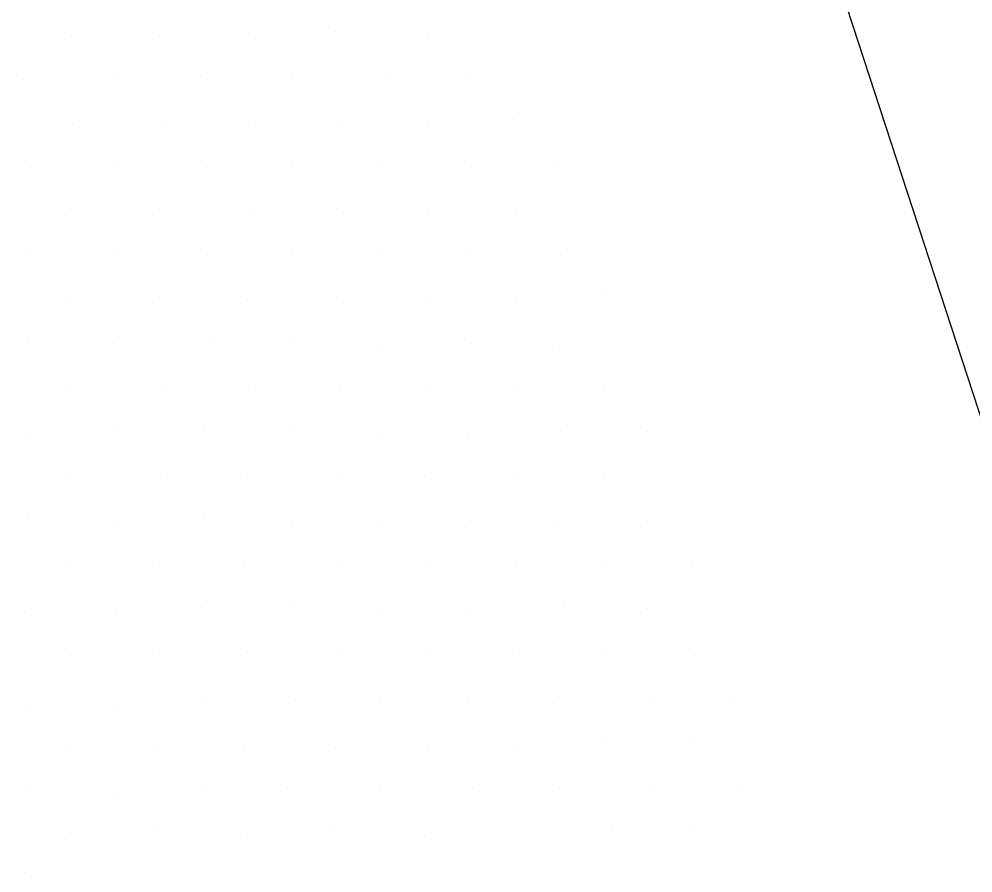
# Model space of a CAD drawing. Extents: x 1602514 to 1609837, y 863887 to 871157.
# Drawn here: x 1606534.86 to 1606580.52, y 865770.29 to 865811.15 of the extents above; entities that cross this region are included whole.
import ezdxf

# ---------------------------------------------------------------- set-up
doc = ezdxf.new("R2010")
doc.units = 0
doc.layers.add('Survey-Ridge Lines', color=7, linetype='Continuous')
doc.layers.add('Survey-Spot dirt', color=7, linetype='Continuous')

msp = doc.modelspace()

# ---------------------------------------------------------------- linework, layer by layer
at = {"layer": 'Survey-Ridge Lines'}
msp.add_lwpolyline([(1606669.86, 865648.603), (1606628.19, 865714.449), (1606614.523, 865740.34), (1606587.338, 865772.38), (1606569.808, 865826.066), (1606560.782, 865850.068), (1606534.857, 865869.809)], dxfattribs=at)
msp.add_lwpolyline([(1606669.86, 865648.603), (1606628.19, 865714.449), (1606614.523, 865740.34), (1606587.338, 865772.38), (1606569.808, 865826.066), (1606560.782, 865850.068), (1606534.857, 865869.809)], dxfattribs=at)
at = {"layer": 'Survey-Spot dirt'}
for p, q in [((1606537.372, 865810.358), (1606537.372, 865810.358)), ((1606537.372, 865810.358), (1606537.372, 865810.358)), ((1606541.565, 865810.358), (1606541.565, 865810.358)), ((1606541.565, 865810.358), (1606541.565, 865810.358)), ((1606545.837, 865810.473), (1606545.837, 865810.473)), ((1606545.837, 865810.473), (1606545.837, 865810.473)), ((1606550.012, 865810.56), (1606550.012, 865810.56)), ((1606550.012, 865810.56), (1606550.012, 865810.56)), ((1606554.451, 865810.501), (1606554.451, 865810.501)), ((1606554.451, 865810.501), (1606554.451, 865810.501)), ((1606539.446, 865808.51), (1606539.446, 865808.51)), ((1606539.446, 865808.51), (1606539.446, 865808.51)), ((1606547.958, 865808.514), (1606547.958, 865808.514)), ((1606547.958, 865808.514), (1606547.958, 865808.514)), ((1606535.09, 865808.253), (1606535.09, 865808.253)), ((1606535.09, 865808.253), (1606535.09, 865808.253)), ((1606543.556, 865808.418), (1606543.556, 865808.418)), ((1606543.556, 865808.418), (1606543.556, 865808.418)), ((1606552.382, 865808.354), (1606552.382, 865808.354)), ((1606552.382, 865808.354), (1606552.382, 865808.354)), ((1606556.467, 865808.325), (1606556.467, 865808.325)), ((1606556.467, 865808.325), (1606556.467, 865808.325)), ((1606545.858, 865806.206), (1606545.858, 865806.206)), ((1606545.858, 865806.206), (1606545.858, 865806.206)), ((1606550.095, 865806.25), (1606550.095, 865806.25)), ((1606550.095, 865806.25), (1606550.095, 865806.25)), ((1606554.443, 865806.229), (1606554.443, 865806.229)), ((1606554.443, 865806.229), (1606554.443, 865806.229)), ((1606558.529, 865806.356), (1606558.529, 865806.356)), ((1606558.529, 865806.356), (1606558.529, 865806.356)), ((1606537.424, 865806.126), (1606537.424, 865806.126)), ((1606537.424, 865806.126), (1606537.424, 865806.126)), ((1606541.668, 865806.104), (1606541.668, 865806.104)), ((1606541.668, 865806.104), (1606541.668, 865806.104)), ((1606535.415, 865804.042), (1606535.415, 865804.042)), ((1606535.415, 865804.042), (1606535.415, 865804.042)), ((1606539.354, 865804.165), (1606539.354, 865804.165)), ((1606539.354, 865804.165), (1606539.354, 865804.165)), ((1606543.845, 865804.051), (1606543.845, 865804.051)), ((1606543.845, 865804.051), (1606543.845, 865804.051)), ((1606547.938, 865804.165), (1606547.938, 865804.165)), ((1606547.938, 865804.165), (1606547.938, 865804.165)), ((1606552.24, 865804.16), (1606552.24, 865804.16)), ((1606552.24, 865804.16), (1606552.24, 865804.16)), ((1606556.521, 865804.099), (1606556.521, 865804.099)), ((1606556.521, 865804.099), (1606556.521, 865804.099)), ((1606560.686, 865804.319), (1606560.686, 865804.319)), ((1606560.686, 865804.319), (1606560.686, 865804.319)), ((1606537.296, 865802.073), (1606537.296, 865802.073)), ((1606537.296, 865802.073), (1606537.296, 865802.073)), ((1606541.588, 865802.032), (1606541.588, 865802.032)), ((1606541.588, 865802.032), (1606541.588, 865802.032)), ((1606545.875, 865801.864), (1606545.875, 865801.864)), ((1606545.875, 865801.864), (1606545.875, 865801.864)), ((1606550.038, 865802.061), (1606550.038, 865802.061)), ((1606550.038, 865802.061), (1606550.038, 865802.061)), ((1606554.408, 865801.908), (1606554.408, 865801.908)), ((1606554.408, 865801.908), (1606554.408, 865801.908)), ((1606558.605, 865801.876), (1606558.605, 865801.876)), ((1606558.605, 865801.876), (1606558.605, 865801.876)), ((1606535.213, 865799.923), (1606535.213, 865799.923)), ((1606535.213, 865799.923), (1606535.213, 865799.923)), ((1606539.593, 865799.95), (1606539.593, 865799.95)), ((1606539.593, 865799.95), (1606539.593, 865799.95)), ((1606543.861, 865799.869), (1606543.861, 865799.869)), ((1606543.861, 865799.869), (1606543.861, 865799.869)), ((1606547.955, 865799.884), (1606547.955, 865799.884)), ((1606547.955, 865799.884), (1606547.955, 865799.884)), ((1606552.183, 865799.887), (1606552.183, 865799.887)), ((1606552.183, 865799.887), (1606552.183, 865799.887)), ((1606556.477, 865799.93), (1606556.477, 865799.93)), ((1606556.477, 865799.93), (1606556.477, 865799.93)), ((1606560.787, 865799.864), (1606560.787, 865799.864)), ((1606560.787, 865799.864), (1606560.787, 865799.864)), ((1606537.253, 865797.836), (1606537.253, 865797.836)), ((1606537.253, 865797.836), (1606537.253, 865797.836)), ((1606541.596, 865797.838), (1606541.596, 865797.838)), ((1606541.596, 865797.838), (1606541.596, 865797.838)), ((1606545.794, 865797.735), (1606545.794, 865797.735)), ((1606545.794, 865797.735), (1606545.794, 865797.735)), ((1606550.061, 865797.847), (1606550.061, 865797.847)), ((1606550.061, 865797.847), (1606550.061, 865797.847)), ((1606554.318, 865797.74), (1606554.318, 865797.74)), ((1606554.318, 865797.74), (1606554.318, 865797.74)), ((1606558.611, 865797.641), (1606558.611, 865797.641)), ((1606558.611, 865797.641), (1606558.611, 865797.641)), ((1606562.766, 865797.932), (1606562.766, 865797.932)), ((1606562.766, 865797.932), (1606562.766, 865797.932)), ((1606547.974, 865795.736), (1606547.974, 865795.736)), ((1606547.974, 865795.736), (1606547.974, 865795.736)), ((1606535.273, 865795.675), (1606535.273, 865795.675)), ((1606535.273, 865795.675), (1606535.273, 865795.675)), ((1606539.359, 865795.623), (1606539.359, 865795.623)), ((1606539.359, 865795.623), (1606539.359, 865795.623)), ((1606544.041, 865795.636), (1606544.041, 865795.636)), ((1606544.041, 865795.636), (1606544.041, 865795.636)), ((1606552.249, 865795.54), (1606552.249, 865795.54)), ((1606552.249, 865795.54), (1606552.249, 865795.54)), ((1606556.493, 865795.642), (1606556.493, 865795.642)), ((1606556.493, 865795.642), (1606556.493, 865795.642)), ((1606560.715, 865795.478), (1606560.715, 865795.478)), ((1606560.715, 865795.478), (1606560.715, 865795.478)), ((1606537.266, 865793.422), (1606537.266, 865793.422)), ((1606537.266, 865793.422), (1606537.266, 865793.422)), ((1606541.706, 865793.453), (1606541.706, 865793.453)), ((1606541.706, 865793.453), (1606541.706, 865793.453)), ((1606545.818, 865793.561), (1606545.818, 865793.561)), ((1606545.818, 865793.561), (1606545.818, 865793.561)), ((1606554.338, 865793.578), (1606554.338, 865793.578)), ((1606554.338, 865793.578), (1606554.338, 865793.578)), ((1606562.83, 865793.465), (1606562.83, 865793.465)), ((1606562.83, 865793.465), (1606562.83, 865793.465)), ((1606550.178, 865793.377), (1606550.178, 865793.377)), ((1606550.178, 865793.377), (1606550.178, 865793.377)), ((1606558.693, 865793.402), (1606558.693, 865793.402)), ((1606558.693, 865793.402), (1606558.693, 865793.402)), ((1606535.212, 865791.335), (1606535.212, 865791.335)), ((1606535.212, 865791.335), (1606535.212, 865791.335)), ((1606539.552, 865791.466), (1606539.552, 865791.466)), ((1606539.552, 865791.466), (1606539.552, 865791.466)), ((1606543.708, 865791.432), (1606543.708, 865791.432)), ((1606543.708, 865791.432), (1606543.708, 865791.432)), ((1606547.972, 865791.474), (1606547.972, 865791.474)), ((1606547.972, 865791.474), (1606547.972, 865791.474)), ((1606552.25, 865791.232), (1606552.25, 865791.232)), ((1606552.25, 865791.232), (1606552.25, 865791.232)), ((1606556.372, 865791.317), (1606556.372, 865791.317)), ((1606556.372, 865791.317), (1606556.372, 865791.317)), ((1606560.761, 865791.471), (1606560.761, 865791.471)), ((1606560.761, 865791.471), (1606560.761, 865791.471)), ((1606564.939, 865791.421), (1606564.939, 865791.421)), ((1606564.939, 865791.421), (1606564.939, 865791.421)), ((1606537.131, 865789.417), (1606537.131, 865789.417)), ((1606537.131, 865789.417), (1606537.131, 865789.417)), ((1606545.793, 865789.332), (1606545.793, 865789.332)), ((1606545.793, 865789.332), (1606545.793, 865789.332)), ((1606541.618, 865789.234), (1606541.618, 865789.234)), ((1606541.618, 865789.234), (1606541.618, 865789.234)), ((1606550.115, 865789.228), (1606550.115, 865789.228)), ((1606550.115, 865789.228), (1606550.115, 865789.228)), ((1606554.269, 865789.285), (1606554.269, 865789.285)), ((1606554.269, 865789.285), (1606554.269, 865789.285)), ((1606558.567, 865789.299), (1606558.567, 865789.299)), ((1606558.567, 865789.299), (1606558.567, 865789.299)), ((1606562.881, 865789.158), (1606562.881, 865789.158)), ((1606562.881, 865789.158), (1606562.881, 865789.158)), ((1606535.257, 865787.258), (1606535.257, 865787.258)), ((1606535.257, 865787.258), (1606535.257, 865787.258)), ((1606539.639, 865787.067), (1606539.639, 865787.067)), ((1606539.639, 865787.067), (1606539.639, 865787.067)), ((1606543.69, 865787.197), (1606543.69, 865787.197)), ((1606543.69, 865787.197), (1606543.69, 865787.197)), ((1606547.908, 865787.154), (1606547.908, 865787.154)), ((1606547.908, 865787.154), (1606547.908, 865787.154)), ((1606552.213, 865787.148), (1606552.213, 865787.148)), ((1606552.213, 865787.148), (1606552.213, 865787.148)), ((1606556.481, 865787.164), (1606556.481, 865787.164)), ((1606556.481, 865787.164), (1606556.481, 865787.164)), ((1606564.924, 865787.104), (1606564.924, 865787.104)), ((1606564.924, 865787.104), (1606564.924, 865787.104)), ((1606560.633, 865786.986), (1606560.633, 865786.986)), ((1606560.633, 865786.986), (1606560.633, 865786.986)), ((1606537.293, 865785.032), (1606537.293, 865785.032)), ((1606537.293, 865785.032), (1606537.293, 865785.032)), ((1606541.556, 865785.005), (1606541.556, 865785.005)), ((1606541.556, 865785.005), (1606541.556, 865785.005)), ((1606545.661, 865785.114), (1606545.661, 865785.114)), ((1606545.661, 865785.114), (1606545.661, 865785.114)), ((1606550.112, 865784.963), (1606550.112, 865784.963)), ((1606550.112, 865784.963), (1606550.112, 865784.963)), ((1606554.343, 865784.973), (1606554.343, 865784.973)), ((1606554.343, 865784.973), (1606554.343, 865784.973)), ((1606558.646, 865784.976), (1606558.646, 865784.976)), ((1606558.646, 865784.976), (1606558.646, 865784.976)), ((1606562.953, 865784.996), (1606562.953, 865784.996)), ((1606562.953, 865784.996), (1606562.953, 865784.996)), ((1606567.103, 865785.129), (1606567.103, 865785.129)), ((1606567.103, 865785.129), (1606567.103, 865785.129)), ((1606543.579, 865782.966), (1606543.579, 865782.966)), ((1606543.579, 865782.966), (1606543.579, 865782.966)), ((1606547.866, 865782.974), (1606547.866, 865782.974)), ((1606547.866, 865782.974), (1606547.866, 865782.974)), ((1606560.916, 865783.168), (1606560.916, 865783.168)), ((1606560.916, 865783.168), (1606560.916, 865783.168)), ((1606564.931, 865782.953), (1606564.931, 865782.953)), ((1606564.931, 865782.953), (1606564.931, 865782.953)), ((1606535.114, 865782.796), (1606535.114, 865782.796)), ((1606535.114, 865782.796), (1606535.114, 865782.796)), ((1606539.525, 865782.793), (1606539.525, 865782.793)), ((1606539.525, 865782.793), (1606539.525, 865782.793)), ((1606552.251, 865782.846), (1606552.251, 865782.846)), ((1606552.251, 865782.846), (1606552.251, 865782.846)), ((1606556.439, 865782.838), (1606556.439, 865782.838)), ((1606556.439, 865782.838), (1606556.439, 865782.838)), ((1606537.318, 865780.677), (1606537.318, 865780.677)), ((1606537.318, 865780.677), (1606537.318, 865780.677)), ((1606541.594, 865780.769), (1606541.594, 865780.769)), ((1606541.594, 865780.769), (1606541.594, 865780.769)), ((1606545.782, 865780.813), (1606545.782, 865780.813)), ((1606545.782, 865780.813), (1606545.782, 865780.813)), ((1606550.141, 865780.747), (1606550.141, 865780.747)), ((1606550.141, 865780.747), (1606550.141, 865780.747)), ((1606554.308, 865780.747), (1606554.308, 865780.747)), ((1606554.308, 865780.747), (1606554.308, 865780.747)), ((1606558.499, 865780.916), (1606558.499, 865780.916)), ((1606558.499, 865780.916), (1606558.499, 865780.916)), ((1606562.735, 865780.871), (1606562.735, 865780.871)), ((1606562.735, 865780.871), (1606562.735, 865780.871)), ((1606567.207, 865780.684), (1606567.207, 865780.684)), ((1606567.207, 865780.684), (1606567.207, 865780.684)), ((1606543.617, 865778.736), (1606543.617, 865778.736)), ((1606543.617, 865778.736), (1606543.617, 865778.736)), ((1606548.108, 865778.561), (1606548.108, 865778.561)), ((1606548.108, 865778.561), (1606548.108, 865778.561)), ((1606552.169, 865778.706), (1606552.169, 865778.706)), ((1606552.169, 865778.706), (1606552.169, 865778.706)), ((1606556.332, 865778.649), (1606556.332, 865778.649)), ((1606556.332, 865778.649), (1606556.332, 865778.649)), ((1606560.657, 865778.716), (1606560.657, 865778.716)), ((1606560.657, 865778.716), (1606560.657, 865778.716)), ((1606565.043, 865778.687), (1606565.043, 865778.687)), ((1606565.043, 865778.687), (1606565.043, 865778.687)), ((1606569.078, 865778.712), (1606569.078, 865778.712)), ((1606569.078, 865778.712), (1606569.078, 865778.712)), ((1606535.194, 865778.317), (1606535.194, 865778.317)), ((1606535.194, 865778.317), (1606535.194, 865778.317)), ((1606539.401, 865778.281), (1606539.401, 865778.281)), ((1606539.401, 865778.281), (1606539.401, 865778.281)), ((1606562.788, 865776.599), (1606562.788, 865776.599)), ((1606562.788, 865776.599), (1606562.788, 865776.599)), ((1606566.983, 865776.763), (1606566.983, 865776.763)), ((1606566.983, 865776.763), (1606566.983, 865776.763)), ((1606537.309, 865776.391), (1606537.309, 865776.391)), ((1606537.309, 865776.391), (1606537.309, 865776.391)), ((1606541.483, 865776.329), (1606541.483, 865776.329)), ((1606541.483, 865776.329), (1606541.483, 865776.329)), ((1606545.664, 865776.362), (1606545.664, 865776.362)), ((1606545.664, 865776.362), (1606545.664, 865776.362)), ((1606549.996, 865776.244), (1606549.996, 865776.244)), ((1606549.996, 865776.244), (1606549.996, 865776.244)), ((1606554.414, 865776.442), (1606554.414, 865776.442)), ((1606554.414, 865776.442), (1606554.414, 865776.442)), ((1606558.734, 865776.443), (1606558.734, 865776.443)), ((1606558.734, 865776.443), (1606558.734, 865776.443)), ((1606535.219, 865774.444), (1606535.219, 865774.444)), ((1606535.219, 865774.444), (1606535.219, 865774.444)), ((1606547.715, 865774.318), (1606547.715, 865774.318)), ((1606547.715, 865774.318), (1606547.715, 865774.318)), ((1606552.174, 865774.388), (1606552.174, 865774.388)), ((1606552.174, 865774.388), (1606552.174, 865774.388)), ((1606556.545, 865774.341), (1606556.545, 865774.341)), ((1606556.545, 865774.341), (1606556.545, 865774.341)), ((1606560.704, 865774.32), (1606560.704, 865774.32)), ((1606560.704, 865774.32), (1606560.704, 865774.32)), ((1606565.022, 865774.476), (1606565.022, 865774.476)), ((1606565.022, 865774.476), (1606565.022, 865774.476)), ((1606569.261, 865774.438), (1606569.261, 865774.438)), ((1606569.261, 865774.438), (1606569.261, 865774.438)), ((1606539.59, 865774.112), (1606539.59, 865774.112)), ((1606539.59, 865774.112), (1606539.59, 865774.112)), ((1606543.579, 865774.236), (1606543.579, 865774.236)), ((1606543.579, 865774.236), (1606543.579, 865774.236)), ((1606537.336, 865772.242), (1606537.336, 865772.242)), ((1606537.336, 865772.242), (1606537.336, 865772.242)), ((1606541.503, 865772.251), (1606541.503, 865772.251)), ((1606541.503, 865772.251), (1606541.503, 865772.251)), ((1606545.798, 865772.105), (1606545.798, 865772.105)), ((1606545.798, 865772.105), (1606545.798, 865772.105)), ((1606549.757, 865772.334), (1606549.757, 865772.334)), ((1606549.757, 865772.334), (1606549.757, 865772.334)), ((1606554.287, 865772.083), (1606554.287, 865772.083)), ((1606554.287, 865772.083), (1606554.287, 865772.083)), ((1606563.225, 865772.253), (1606563.225, 865772.253)), ((1606563.225, 865772.253), (1606563.225, 865772.253)), ((1606567.117, 865772.294), (1606567.117, 865772.294)), ((1606567.117, 865772.294), (1606567.117, 865772.294)), ((1606535.138, 865770.286), (1606535.138, 865770.286)), ((1606535.138, 865770.286), (1606535.138, 865770.286))]:
    msp.add_line(p, q, dxfattribs=at)

doc.saveas('drawing.dxf')
